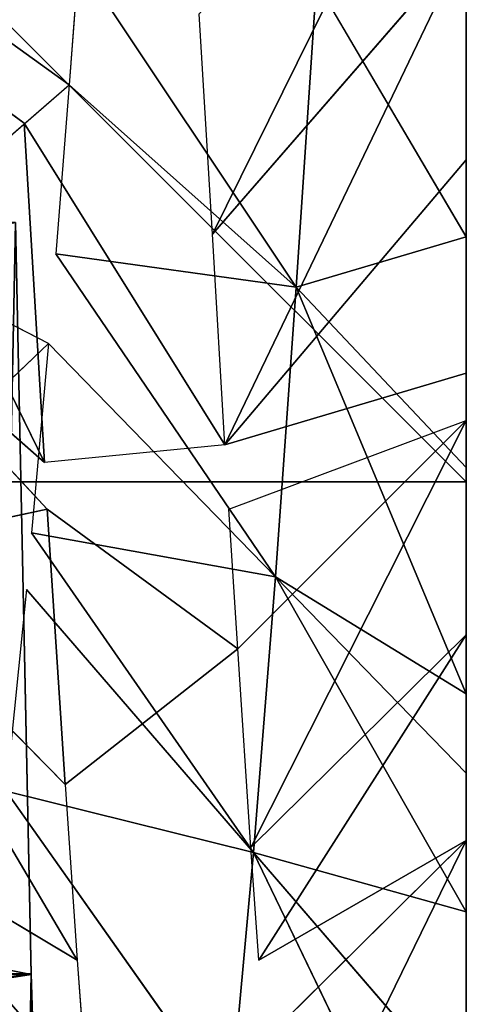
# Model space of a CAD drawing. Extents: x 143 to 263, y -61 to 82.
# Tile 643 of 656: x 253.015 to 253.23, y 70.981 to 71.455. Entities that reach past the tile are written whole.
import ezdxf

# ---------------------------------------------------------------- set-up
doc = ezdxf.new("R2010")
doc.units = 0
doc.header["$LTSCALE"] = 25.4
doc.layers.get('0').update_dxf_attribs({"color": 13, "linetype": 'CONTINUOUS'})

# ---------------------------------------------------------------- blocks, each defined once
blk = doc.blocks.new('ICE-BALL-8126_STL')
at = {"color": 41}
for p, q in [((11, 49.36691, 95.51026), (10, 49.36691, 96.08761)), ((10, 49.36691, 93.77821), (11, 49.36691, 94.35556)), ((10, 49.36691, 93.77821), (11, 49.36691, 94.35556)), ((11, 49.36691, 95.51026), (10, 49.36691, 96.08761)), ((10.88056, 49.24459, 96.67278), (10.63292, 49.36691, 96.53352)), ((10.88056, 49.24459, 96.67278), (10.63292, 49.36691, 96.53352)), ((10.73979, 49.36691, 96.50024), (10.84472, 49.36691, 96.45952)), ((10.88056, 49.24459, 96.67278), (10.73979, 49.36691, 96.50024)), ((10.88056, 49.24459, 96.67278), (10.73979, 49.36691, 96.50024)), ((10.98219, 49.25067, 96.61749), (10.73979, 49.36691, 96.50024)), ((10.98219, 49.25067, 96.61749), (10.73979, 49.36691, 96.50024)), ((10.73979, 49.36691, 96.50024), (10.84472, 49.36691, 96.45952)), ((10.75913, 49.29473, 93.34443), (10.88193, 49.36691, 93.25835)), ((10.88193, 49.36691, 93.25835), (10.76842, 49.36691, 93.21603)), ((10.84472, 49.36691, 96.45952), (10.94769, 49.36691, 96.41142)), ((10.98219, 49.25067, 96.61749), (10.84472, 49.36691, 96.45952)), ((10.98219, 49.25067, 96.61749), (10.84472, 49.36691, 96.45952)), ((10.84472, 49.36691, 96.45952), (10.94769, 49.36691, 96.41142)), ((10.99312, 49.36691, 93.30853), (10.88193, 49.36691, 93.25835)), ((10.99312, 49.36691, 93.30853), (10.88193, 49.36691, 93.25835)), ((10.90607, 49.28497, 93.42341), (10.88193, 49.36691, 93.25835)), ((10.90607, 49.28497, 93.42341), (10.88193, 49.36691, 93.25835)), ((10.99312, 49.36691, 93.30853), (10.90607, 49.28497, 93.42341)), ((10.99312, 49.36691, 93.30853), (10.90607, 49.28497, 93.42341)), ((10.94769, 49.36691, 96.41142), (10.97038, 49.36691, 96.39974)), ((10.98219, 49.25067, 96.61749), (10.94769, 49.36691, 96.41142)), ((10.97038, 49.36691, 96.39974), (11.07378, 49.36691, 96.34132)), ((11.01318, 49.25256, 96.59903), (10.97038, 49.36691, 96.39974)), ((11.08056, 49.25679, 96.55614), (10.97038, 49.36691, 96.39974)), ((11.08056, 49.25679, 96.55614), (10.97038, 49.36691, 96.39974)), ((11.17642, 49.26319, 96.48808), (10.97038, 49.36691, 96.39974)), ((11.17642, 49.26319, 96.48808), (10.97038, 49.36691, 96.39974)), ((10.97038, 49.36691, 96.39974), (11.07378, 49.36691, 96.34132)), ((11.1022, 49.36691, 93.36626), (10.99312, 49.36691, 93.30853)), ((11.1022, 49.36691, 93.36626), (10.99312, 49.36691, 93.30853)), ((11, 49.36691, 94.35556), (11, 49.36691, 95.51026)), ((11, 48.36691, 94.35556), (11, 49.36691, 94.35556)), ((11, 48.36691, 94.35556), (11, 49.36691, 94.35556)), ((11, 49.36691, 94.35556), (11, 49.36691, 95.51026)), ((11, 48.36691, 95.51026), (11, 49.36691, 95.51026)), ((11, 48.36691, 95.51026), (11, 49.36691, 95.51026)), ((11.1022, 49.36691, 93.36626), (11.04589, 49.27499, 93.51669)), ((11.14047, 49.36691, 93.38862), (11.04589, 49.27499, 93.51669)), ((11.20746, 49.36691, 93.4306), (11.04589, 49.27499, 93.51669)), ((11.20746, 49.36691, 93.4306), (11.04589, 49.27499, 93.51669)), ((11.07378, 49.36691, 96.34132), (11.17297, 49.36691, 96.27652)), ((11.17642, 49.26319, 96.48808), (11.07378, 49.36691, 96.34132)), ((11.17642, 49.26319, 96.48808), (11.07378, 49.36691, 96.34132)), ((11.23062, 49.26701, 96.44555), (11.07378, 49.36691, 96.34132)), ((11.23062, 49.26701, 96.44555), (11.07378, 49.36691, 96.34132)), ((11.07378, 49.36691, 96.34132), (11.17297, 49.36691, 96.27652)), ((11.14047, 49.36691, 93.38862), (11.1022, 49.36691, 93.36626)), ((11.20746, 49.36691, 93.4306), (11.14047, 49.36691, 93.38862)), ((11.20746, 49.36691, 93.4306), (11.14047, 49.36691, 93.38862)), ((11.17297, 49.36691, 96.27652), (11.26785, 49.36691, 96.20541)), ((11.23062, 49.26701, 96.44555), (11.17297, 49.36691, 96.27652)), ((11.2691, 49.26983, 96.41341), (11.17297, 49.36691, 96.27652)), ((11.35796, 49.27669, 96.33236), (11.17297, 49.36691, 96.27652)), ((11.35796, 49.27669, 96.33236), (11.17297, 49.36691, 96.27652)), ((11.17297, 49.36691, 96.27652), (11.26785, 49.36691, 96.20541)), ((11.17871, 49.26436, 93.62516), (11.20746, 49.36691, 93.4306)), ((11.29762, 49.36691, 93.49323), (11.17871, 49.26436, 93.62516)), ((11.17871, 49.26436, 93.62516), (11.20746, 49.36691, 93.4306)), ((11.29762, 49.36691, 93.49323), (11.17871, 49.26436, 93.62516)), ((11.39137, 49.36691, 93.56668), (11.17871, 49.26436, 93.62516)), ((11.39137, 49.36691, 93.56668), (11.17871, 49.26436, 93.62516)), ((11.29762, 49.36691, 93.49323), (11.20746, 49.36691, 93.4306)), ((11.29762, 49.36691, 93.49323), (11.20746, 49.36691, 93.4306)), ((10.90607, 49.28497, 93.42341), (10.75913, 49.29473, 93.34443)), ((10.90607, 49.28497, 93.42341), (10.75913, 49.29473, 93.34443)), ((10.90607, 49.28497, 93.42341), (10.7486, 49.18007, 93.55161)), ((10.90607, 49.28497, 93.42341), (10.7486, 49.18007, 93.55161)), ((10.90607, 49.28497, 93.42341), (10.80857, 49.1756, 93.58584)), ((10.90607, 49.28497, 93.42341), (10.80857, 49.1756, 93.58584)), ((10.90607, 49.28497, 93.42341), (10.89014, 49.1692, 93.63829)), ((10.90607, 49.28497, 93.42341), (10.89014, 49.1692, 93.63829)), ((11.04589, 49.27499, 93.51669), (10.90607, 49.28497, 93.42341)), ((11.04589, 49.27499, 93.51669), (10.90607, 49.28497, 93.42341)), ((11.04589, 49.27499, 93.51669), (10.89014, 49.1692, 93.63829)), ((11.04589, 49.27499, 93.51669), (10.93334, 49.16561, 93.66908)), ((11.02459, 49.15754, 93.74185), (11.04589, 49.27499, 93.51669)), ((11.02459, 49.15754, 93.74185), (11.04589, 49.27499, 93.51669)), ((11.17871, 49.26436, 93.62516), (11.04589, 49.27499, 93.51669)), ((11.17871, 49.26436, 93.62516), (11.04589, 49.27499, 93.51669)), ((11.17871, 49.26436, 93.62516), (11.02459, 49.15754, 93.74185)), ((11.05188, 49.15499, 93.76588), (11.17871, 49.26436, 93.62516)), ((11.14925, 49.14521, 93.86164), (11.17871, 49.26436, 93.62516)), ((11.14925, 49.14521, 93.86164), (11.17871, 49.26436, 93.62516)), ((11.23062, 49.26701, 96.44555), (11.17642, 49.26319, 96.48808)), ((11.17871, 49.26436, 93.62516), (11.30215, 49.25322, 93.74802)), ((11.17871, 49.26436, 93.62516), (11.30215, 49.25322, 93.74802)), ((11.17642, 49.26319, 96.48808), (11.08056, 49.25679, 96.55614)), ((11.08056, 49.25679, 96.55614), (11.01318, 49.25256, 96.59903)), ((11.08056, 49.25679, 96.55614), (11.01319, 49.16505, 96.59903)), ((11.14604, 49.17361, 96.5106), (11.08056, 49.25679, 96.55614)), ((10.98219, 49.25067, 96.61749), (10.82701, 49.15389, 96.69885)), ((10.98219, 49.25067, 96.61749), (10.88056, 49.24459, 96.67278)), ((10.98219, 49.25067, 96.61749), (10.99066, 49.16368, 96.61252)), ((11.30215, 49.25322, 93.74802), (11.14925, 49.14521, 93.86164)), ((11.30215, 49.25322, 93.74802), (11.14925, 49.14521, 93.86164)), ((10.88056, 49.24459, 96.67278), (10.77431, 49.23824, 96.72259)), ((11.23062, 49.17951, 96.44555), (11.29389, 49.18419, 96.3918)), ((10.7486, 49.18007, 93.55161), (10.80857, 49.1756, 93.58584)), ((11.23062, 49.17951, 96.44555), (11.0347, 49.06424, 96.35732)), ((11.23062, 49.17951, 96.44555), (11.0347, 49.06424, 96.35732)), ((11.14604, 49.17361, 96.5106), (11.23062, 49.17951, 96.44555)), ((11.23062, 49.17951, 96.44555), (11.16818, 49.07481, 96.25007)), ((11.23062, 49.17951, 96.44555), (11.16818, 49.07481, 96.25007)), ((10.7486, 49.09257, 93.55161), (10.80857, 49.1756, 93.58584)), ((10.89014, 49.0817, 93.63829), (10.80857, 49.1756, 93.58584)), ((10.80857, 49.1756, 93.58584), (10.89014, 49.1692, 93.63829)), ((11.01319, 49.16505, 96.59903), (11.14604, 49.17361, 96.5106)), ((11.01319, 49.16505, 96.59903), (11.14604, 49.17361, 96.5106)), ((11.0347, 49.06424, 96.35732), (11.14604, 49.17361, 96.5106)), ((11.0347, 49.06424, 96.35732), (11.14604, 49.17361, 96.5106)), ((10.93334, 49.16561, 93.66908), (10.89014, 49.0817, 93.63829)), ((10.89442, 49.05431, 96.44935), (11.01319, 49.16505, 96.59903)), ((10.93334, 49.16561, 93.66908), (11.02459, 49.07005, 93.74185)), ((10.93334, 49.16561, 93.66908), (11.02459, 49.15754, 93.74185)), ((11.0347, 49.06424, 96.35732), (11.01319, 49.16505, 96.59903)), ((11.0347, 49.06424, 96.35732), (11.01319, 49.16505, 96.59903)), ((11.23723, 49.15734, 93.69527), (11.51554, 49.165, 94.05791)), ((11.23723, 49.15734, 93.69527), (11.51554, 49.165, 94.05791)), ((11.51554, 49.165, 95.80791), (11.23768, 49.15735, 96.17011)), ((11.51554, 49.165, 95.80791), (11.23768, 49.15735, 96.17011)), ((10.74667, 49.04451, 96.52729), (10.99066, 49.16368, 96.61252)), ((10.74667, 49.04451, 96.52729), (10.99066, 49.16368, 96.61252)), ((10.82701, 49.15389, 96.69885), (10.99066, 49.16368, 96.61252)), ((10.82701, 49.15389, 96.69885), (10.99066, 49.16368, 96.61252)), ((10.89442, 49.05431, 96.44935), (10.99066, 49.16368, 96.61252)), ((11.23768, 49.15735, 96.17011), (10.875, 49.14968, 96.44846)), ((11.23768, 49.15735, 96.17011), (10.875, 49.14968, 96.44846)), ((10.875, 49.14968, 93.41737), (11.23723, 49.15734, 93.69527)), ((10.875, 49.14968, 93.41737), (11.23723, 49.15734, 93.69527)), ((11.05188, 49.15499, 93.76588), (11.14925, 49.14521, 93.86164)), ((11.23723, 49.15734, 93.69527), (23, 48.90765, 89.79186)), ((11.23723, 49.15734, 93.69527), (23, 48.90765, 89.79186)), ((11.23723, 49.15734, 93.69527), (11.23723, 47.35677, 93.69527)), ((11.23723, 49.15734, 93.69527), (11.23723, 47.35677, 93.69527)), ((11.23768, 49.15735, 96.17011), (23, 48.90765, 100.07396)), ((11.23768, 49.15735, 96.17011), (23, 48.90765, 100.07396)), ((11.23768, 49.15735, 96.17011), (11.23768, 47.35678, 96.17011)), ((11.23768, 49.15735, 96.17011), (11.23768, 47.35678, 96.17011)), ((10.82701, 49.15389, 96.69885), (10.74667, 49.04451, 96.52729))]:
    blk.add_line(p, q, dxfattribs=at)
mesh = blk.add_polyface(dxfattribs=at)
corners = [(10.52644, 49.36691, 93.15337), (9.7018, 49.36691, 93.19401), (10.41076, 49.36691, 93.13579), (10.64066, 49.36691, 93.17847), (10.76842, 49.36691, 93.21603), (9.58945, 49.36691, 93.23065), (10.88193, 49.36691, 93.25835), (9.5275, 49.36691, 93.25446), (9.42064, 49.36691, 93.30195), (10.99312, 49.36691, 93.30853), (9.31714, 49.36691, 93.35631), (11.1022, 49.36691, 93.36626), (9.26219, 49.36691, 93.3888), (11.14047, 49.36691, 93.38862), (11.20746, 49.36691, 93.4306), (9.21712, 49.36691, 93.41749), (9.12148, 49.36691, 93.48502), (11.29762, 49.36691, 93.49323), (9.04993, 49.36691, 93.54269), (11.39137, 49.36691, 93.56668), (8.96865, 49.36691, 93.61719), (11.59309, 49.36691, 93.80839), (10, 49.36691, 93.77821), (11, 49.36691, 94.35556), (11.73138, 49.36691, 94.03578), (11.83741, 49.36691, 94.2799), (11.90921, 49.36691, 94.53617), (11, 49.36691, 95.51026), (11.94545, 49.36691, 94.79984), (11.95, 49.36691, 94.93291), (11.93539, 49.36691, 95.05206), (11.80295, 49.36691, 95.507), (11.54124, 49.36691, 95.93485), (10, 49.36691, 96.08761), (11.46318, 49.36691, 96.0242), (11.44414, 49.36691, 96.04433), (11.3583, 49.36691, 96.12802), (8.82229, 49.36691, 93.78243), (9, 49.36691, 94.35556), (8.55185, 49.36691, 94.32359), (8.44036, 49.36691, 94.74335), (9, 49.36691, 95.51026), (8.47172, 49.36691, 95.29726), (8.52114, 49.36691, 95.46336), (8.72531, 49.36691, 95.85136), (8.92955, 49.36691, 96.08292), (9.16257, 49.36691, 96.26224), (11.26785, 49.36691, 96.20541), (11.17297, 49.36691, 96.27652), (9.2134, 49.36691, 96.29293), (11.07378, 49.36691, 96.34132), (9.31025, 49.36691, 96.34452), (10.97038, 49.36691, 96.39974), (9.41083, 49.36691, 96.38937), (9.47973, 49.36691, 96.42519), (10.94769, 49.36691, 96.41142), (10.84472, 49.36691, 96.45952), (9.58183, 49.36691, 96.47095), (10.73979, 49.36691, 96.50024), (9.68691, 49.36691, 96.50967), (10.63292, 49.36691, 96.53352), (9.79488, 49.36691, 96.54121), (10.52425, 49.36691, 96.55939), (9.90607, 49.36691, 96.5655), (10.4139, 49.36691, 96.57784), (10.01655, 49.36691, 96.58175), (10.35302, 49.36691, 96.58473), (10.12794, 49.36691, 96.59042), (10.26928, 49.36691, 96.59048), (10.24014, 49.36691, 96.59146)]
mesh.append_faces([[corners[k] for k in face] for face in [(0, 1, 2), (67, 68, 69)]], dxfattribs={"vtx0": -1, "color": 41})
mesh.append_faces([[corners[k] for k in face] for face in [(1, 4, 5), (5, 6, 7), (7, 6, 8), (8, 9, 10), (10, 11, 12), (12, 14, 15), (15, 14, 16), (16, 17, 18), (18, 19, 20), (22, 21, 23), (23, 26, 27), (27, 32, 33), (37, 38, 39), (39, 38, 40), (40, 41, 42), (42, 41, 43), (43, 41, 44), (44, 33, 45), (45, 33, 46), (46, 48, 49), (49, 50, 51), (51, 52, 53), (53, 52, 54), (54, 56, 57), (57, 58, 59), (59, 60, 61), (61, 62, 63), (63, 64, 65), (65, 66, 67)]], dxfattribs={"vtx0": -1, "vtx1": -1, "color": 41})
mesh.append_faces([[corners[k] for k in face] for face in [(20, 21, 22), (46, 33, 36)]], dxfattribs={"vtx0": -1, "vtx1": -1, "vtx2": -1, "color": 41})
mesh.append_faces([[corners[k] for k in face] for face in [(1, 0, 3), (1, 3, 4), (5, 4, 6), (8, 6, 9), (10, 9, 11), (12, 11, 13), (12, 13, 14), (16, 14, 17), (18, 17, 19), (20, 19, 21), (23, 21, 24), (23, 24, 25), (23, 25, 26), (27, 26, 28), (27, 28, 29), (27, 29, 30), (27, 30, 31), (27, 31, 32), (33, 32, 34), (33, 34, 35), (33, 35, 36), (22, 37, 20), (37, 22, 38), (40, 38, 41), (44, 41, 33), (46, 36, 47), (46, 47, 48), (49, 48, 50), (51, 50, 52), (54, 52, 55), (54, 55, 56), (57, 56, 58), (59, 58, 60), (61, 60, 62), (63, 62, 64), (65, 64, 66), (67, 66, 68)]], dxfattribs={"vtx0": -1, "vtx2": -1, "color": 41})
mesh = blk.add_polyface(dxfattribs=at)
corners = [(11, 49.36691, 94.35556), (10, 48.36691, 93.77821), (10, 49.36691, 93.77821), (11, 48.36691, 94.35556)]
mesh.append_faces([[corners[k] for k in face] for face in [(0, 1, 2), (1, 0, 3)]], dxfattribs={"vtx0": -1, "color": 41})
mesh = blk.add_polyface(dxfattribs=at)
corners = [(11, 48.36691, 95.51026), (10, 49.36691, 96.08761), (10, 48.36691, 96.08761), (11, 49.36691, 95.51026)]
mesh.append_faces([[corners[k] for k in face] for face in [(0, 1, 2), (1, 0, 3)]], dxfattribs={"vtx0": -1, "color": 41})
mesh = blk.add_polyface(dxfattribs=at)
corners = [(10.77431, 49.23824, 96.72259), (10.63292, 49.36691, 96.53352), (10.88056, 49.24459, 96.67278)]
mesh.append_faces([[corners[k] for k in face] for face in [(0, 1, 2)]], dxfattribs={"color": 41})
mesh = blk.add_polyface(dxfattribs=at)
corners = [(10.88056, 49.24459, 96.67278), (10.63292, 49.36691, 96.53352), (10.73979, 49.36691, 96.50024)]
mesh.append_faces([[corners[k] for k in face] for face in [(0, 1, 2)]], dxfattribs={"color": 41})
mesh = blk.add_polyface(dxfattribs=at)
corners = [(10.88056, 49.24459, 96.67278), (10.73979, 49.36691, 96.50024), (10.98219, 49.25067, 96.61749)]
mesh.append_faces([[corners[k] for k in face] for face in [(0, 1, 2)]], dxfattribs={"color": 41})
mesh = blk.add_polyface(dxfattribs=at)
corners = [(10.98219, 49.25067, 96.61749), (10.73979, 49.36691, 96.50024), (10.84472, 49.36691, 96.45952)]
mesh.append_faces([[corners[k] for k in face] for face in [(0, 1, 2)]], dxfattribs={"color": 41})
mesh = blk.add_polyface(dxfattribs=at)
corners = [(10.90607, 49.28497, 93.42341), (10.88193, 49.36691, 93.25835), (10.75913, 49.29473, 93.34443)]
mesh.append_faces([[corners[k] for k in face] for face in [(0, 1, 2)]], dxfattribs={"color": 41})
mesh = blk.add_polyface(dxfattribs=at)
corners = [(10.98219, 49.25067, 96.61749), (10.84472, 49.36691, 96.45952), (10.94769, 49.36691, 96.41142)]
mesh.append_faces([[corners[k] for k in face] for face in [(0, 1, 2)]], dxfattribs={"color": 41})
mesh = blk.add_polyface(dxfattribs=at)
corners = [(10.90607, 49.28497, 93.42341), (10.99312, 49.36691, 93.30853), (10.88193, 49.36691, 93.25835)]
mesh.append_faces([[corners[k] for k in face] for face in [(0, 1, 2)]], dxfattribs={"color": 41})
mesh = blk.add_polyface(dxfattribs=at)
corners = [(10.90607, 49.28497, 93.42341), (11.1022, 49.36691, 93.36626), (10.99312, 49.36691, 93.30853), (11.04589, 49.27499, 93.51669)]
mesh.append_faces([[corners[k] for k in face] for face in [(0, 1, 2), (1, 0, 3)]], dxfattribs={"vtx0": -1, "color": 41})
mesh = blk.add_polyface(dxfattribs=at)
corners = [(11.01318, 49.25256, 96.59903), (10.97038, 49.36691, 96.39974), (11.08056, 49.25679, 96.55614)]
mesh.append_faces([[corners[k] for k in face] for face in [(0, 1, 2)]], dxfattribs={"color": 41})
mesh = blk.add_polyface(dxfattribs=at)
corners = [(11.08056, 49.25679, 96.55614), (10.97038, 49.36691, 96.39974), (11.17642, 49.26319, 96.48808)]
mesh.append_faces([[corners[k] for k in face] for face in [(0, 1, 2)]], dxfattribs={"color": 41})
mesh = blk.add_polyface(dxfattribs=at)
corners = [(11.17642, 49.26319, 96.48808), (10.97038, 49.36691, 96.39974), (11.07378, 49.36691, 96.34132)]
mesh.append_faces([[corners[k] for k in face] for face in [(0, 1, 2)]], dxfattribs={"color": 41})
mesh = blk.add_polyface(dxfattribs=at)
corners = [(11, 49.36691, 94.35556), (11, 48.36691, 95.51026), (11, 48.36691, 94.35556), (11, 49.36691, 95.51026)]
mesh.append_faces([[corners[k] for k in face] for face in [(0, 1, 2), (1, 0, 3)]], dxfattribs={"vtx0": -1, "color": 41})
mesh = blk.add_polyface(dxfattribs=at)
corners = [(11.04589, 49.27499, 93.51669), (11.20746, 49.36691, 93.4306), (11.14047, 49.36691, 93.38862)]
mesh.append_faces([[corners[k] for k in face] for face in [(0, 1, 2)]], dxfattribs={"color": 41})
mesh = blk.add_polyface(dxfattribs=at)
corners = [(11.17871, 49.26436, 93.62516), (11.20746, 49.36691, 93.4306), (11.04589, 49.27499, 93.51669)]
mesh.append_faces([[corners[k] for k in face] for face in [(0, 1, 2)]], dxfattribs={"color": 41})
mesh = blk.add_polyface(dxfattribs=at)
corners = [(11.17642, 49.26319, 96.48808), (11.07378, 49.36691, 96.34132), (11.23062, 49.26701, 96.44555)]
mesh.append_faces([[corners[k] for k in face] for face in [(0, 1, 2)]], dxfattribs={"color": 41})
mesh = blk.add_polyface(dxfattribs=at)
corners = [(11.23062, 49.26701, 96.44555), (11.07378, 49.36691, 96.34132), (11.17297, 49.36691, 96.27652)]
mesh.append_faces([[corners[k] for k in face] for face in [(0, 1, 2)]], dxfattribs={"color": 41})
mesh = blk.add_polyface(dxfattribs=at)
corners = [(11.2691, 49.26983, 96.41341), (11.17297, 49.36691, 96.27652), (11.35796, 49.27669, 96.33236)]
mesh.append_faces([[corners[k] for k in face] for face in [(0, 1, 2)]], dxfattribs={"color": 41})
mesh = blk.add_polyface(dxfattribs=at)
corners = [(11.35796, 49.27669, 96.33236), (11.17297, 49.36691, 96.27652), (11.26785, 49.36691, 96.20541)]
mesh.append_faces([[corners[k] for k in face] for face in [(0, 1, 2)]], dxfattribs={"color": 41})
mesh = blk.add_polyface(dxfattribs=at)
corners = [(11.17871, 49.26436, 93.62516), (11.29762, 49.36691, 93.49323), (11.20746, 49.36691, 93.4306)]
mesh.append_faces([[corners[k] for k in face] for face in [(0, 1, 2)]], dxfattribs={"color": 41})
mesh = blk.add_polyface(dxfattribs=at)
corners = [(11.17871, 49.26436, 93.62516), (11.39137, 49.36691, 93.56668), (11.29762, 49.36691, 93.49323)]
mesh.append_faces([[corners[k] for k in face] for face in [(0, 1, 2)]], dxfattribs={"color": 41})
mesh = blk.add_polyface(dxfattribs=at)
corners = [(11.30215, 49.25322, 93.74802), (11.39137, 49.36691, 93.56668), (11.17871, 49.26436, 93.62516)]
mesh.append_faces([[corners[k] for k in face] for face in [(0, 1, 2)]], dxfattribs={"color": 41})
mesh = blk.add_polyface(dxfattribs=at)
corners = [(10.7486, 49.18007, 93.55161), (10.90607, 49.28497, 93.42341), (10.75913, 49.29473, 93.34443)]
mesh.append_faces([[corners[k] for k in face] for face in [(0, 1, 2)]], dxfattribs={"color": 41})
mesh = blk.add_polyface(dxfattribs=at)
corners = [(10.80857, 49.1756, 93.58584), (10.90607, 49.28497, 93.42341), (10.7486, 49.18007, 93.55161)]
mesh.append_faces([[corners[k] for k in face] for face in [(0, 1, 2)]], dxfattribs={"color": 41})
mesh = blk.add_polyface(dxfattribs=at)
corners = [(10.89014, 49.1692, 93.63829), (10.90607, 49.28497, 93.42341), (10.80857, 49.1756, 93.58584)]
mesh.append_faces([[corners[k] for k in face] for face in [(0, 1, 2)]], dxfattribs={"color": 41})
mesh = blk.add_polyface(dxfattribs=at)
corners = [(10.89014, 49.1692, 93.63829), (11.04589, 49.27499, 93.51669), (10.90607, 49.28497, 93.42341)]
mesh.append_faces([[corners[k] for k in face] for face in [(0, 1, 2)]], dxfattribs={"color": 41})
mesh = blk.add_polyface(dxfattribs=at)
corners = [(11.02459, 49.15754, 93.74185), (11.04589, 49.27499, 93.51669), (10.93334, 49.16561, 93.66908)]
mesh.append_faces([[corners[k] for k in face] for face in [(0, 1, 2)]], dxfattribs={"color": 41})
mesh = blk.add_polyface(dxfattribs=at)
corners = [(11.02459, 49.15754, 93.74185), (11.17871, 49.26436, 93.62516), (11.04589, 49.27499, 93.51669)]
mesh.append_faces([[corners[k] for k in face] for face in [(0, 1, 2)]], dxfattribs={"color": 41})
mesh = blk.add_polyface(dxfattribs=at)
corners = [(11.14925, 49.14521, 93.86164), (11.17871, 49.26436, 93.62516), (11.05188, 49.15499, 93.76588)]
mesh.append_faces([[corners[k] for k in face] for face in [(0, 1, 2)]], dxfattribs={"color": 41})
mesh = blk.add_polyface(dxfattribs=at)
corners = [(11.14925, 49.14521, 93.86164), (11.30215, 49.25322, 93.74802), (11.17871, 49.26436, 93.62516)]
mesh.append_faces([[corners[k] for k in face] for face in [(0, 1, 2)]], dxfattribs={"color": 41})
mesh = blk.add_polyface(dxfattribs=at)
corners = [(11.14604, 49.17361, 96.5106), (11.01319, 49.16505, 96.59903), (11.08056, 49.25679, 96.55614)]
mesh.append_faces([[corners[k] for k in face] for face in [(0, 1, 2)]], dxfattribs={"color": 41})
mesh = blk.add_polyface(dxfattribs=at)
corners = [(10.99066, 49.16368, 96.61252), (10.82701, 49.15389, 96.69885), (10.98219, 49.25067, 96.61749)]
mesh.append_faces([[corners[k] for k in face] for face in [(0, 1, 2)]], dxfattribs={"color": 41})
mesh = blk.add_polyface(dxfattribs=at)
corners = [(11.2613, 49.1324, 93.99615), (11.30215, 49.25322, 93.74802), (11.14925, 49.14521, 93.86164)]
mesh.append_faces([[corners[k] for k in face] for face in [(0, 1, 2)]], dxfattribs={"color": 41})
mesh = blk.add_polyface(dxfattribs=at)
corners = [(11.29389, 49.18419, 96.3918), (11.42513, 49.19474, 96.26389), (11.16818, 49.07481, 96.25007)]
mesh.append_faces([[corners[k] for k in face] for face in [(0, 1, 2)]], dxfattribs={"color": 41})
mesh = blk.add_polyface(dxfattribs=at)
corners = [(11.42513, 49.19474, 96.26389), (11.29248, 49.08592, 96.12834), (11.16818, 49.07481, 96.25007)]
mesh.append_faces([[corners[k] for k in face] for face in [(0, 1, 2)]], dxfattribs={"color": 41})
mesh = blk.add_polyface(dxfattribs=at)
corners = [(11.23062, 49.17951, 96.44555), (11.29389, 49.18419, 96.3918), (11.16818, 49.07481, 96.25007)]
mesh.append_faces([[corners[k] for k in face] for face in [(0, 1, 2)]], dxfattribs={"color": 41})
mesh = blk.add_polyface(dxfattribs=at)
corners = [(11.23062, 49.17951, 96.44555), (11.16818, 49.07481, 96.25007), (11.0347, 49.06424, 96.35732)]
mesh.append_faces([[corners[k] for k in face] for face in [(0, 1, 2)]], dxfattribs={"color": 41})
mesh = blk.add_polyface(dxfattribs=at)
corners = [(11.14604, 49.17361, 96.5106), (11.23062, 49.17951, 96.44555), (11.0347, 49.06424, 96.35732)]
mesh.append_faces([[corners[k] for k in face] for face in [(0, 1, 2)]], dxfattribs={"color": 41})
mesh = blk.add_polyface(dxfattribs=at)
corners = [(10.89014, 49.0817, 93.63829), (10.80857, 49.1756, 93.58584), (10.7486, 49.09257, 93.55161)]
mesh.append_faces([[corners[k] for k in face] for face in [(0, 1, 2)]], dxfattribs={"color": 41})
mesh = blk.add_polyface(dxfattribs=at)
corners = [(11.01319, 49.16505, 96.59903), (11.14604, 49.17361, 96.5106), (11.0347, 49.06424, 96.35732)]
mesh.append_faces([[corners[k] for k in face] for face in [(0, 1, 2)]], dxfattribs={"color": 41})
mesh = blk.add_polyface(dxfattribs=at)
corners = [(11.02459, 49.07005, 93.74185), (10.93334, 49.16561, 93.66908), (10.89014, 49.0817, 93.63829)]
mesh.append_faces([[corners[k] for k in face] for face in [(0, 1, 2)]], dxfattribs={"color": 41})
mesh = blk.add_polyface(dxfattribs=at)
corners = [(11.01319, 49.16505, 96.59903), (11.0347, 49.06424, 96.35732), (10.89442, 49.05431, 96.44935)]
mesh.append_faces([[corners[k] for k in face] for face in [(0, 1, 2)]], dxfattribs={"color": 41})
mesh = blk.add_polyface(dxfattribs=at)
corners = [(11.51554, 49.165, 94.05791), (23, 48.90765, 89.79186), (11.23723, 49.15734, 93.69527)]
mesh.append_faces([[corners[k] for k in face] for face in [(0, 1, 2)]], dxfattribs={"color": 41})
mesh = blk.add_polyface(dxfattribs=at)
corners = [(11.51554, 47.36472, 94.05791), (11.23723, 49.15734, 93.69527), (11.23723, 47.35677, 93.69527), (11.51554, 49.165, 94.05791)]
mesh.append_faces([[corners[k] for k in face] for face in [(0, 1, 2), (1, 0, 3)]], dxfattribs={"vtx0": -1, "color": 41})
mesh = blk.add_polyface(dxfattribs=at)
corners = [(23, 48.90765, 100.07396), (11.51554, 49.165, 95.80791), (11.23768, 49.15735, 96.17011)]
mesh.append_faces([[corners[k] for k in face] for face in [(0, 1, 2)]], dxfattribs={"color": 41})
mesh = blk.add_polyface(dxfattribs=at)
corners = [(11.23768, 49.15735, 96.17011), (11.51554, 47.36472, 95.80791), (11.23768, 47.35678, 96.17011), (11.51554, 49.165, 95.80791)]
mesh.append_faces([[corners[k] for k in face] for face in [(0, 1, 2), (1, 0, 3)]], dxfattribs={"vtx0": -1, "color": 41})
mesh = blk.add_polyface(dxfattribs=at)
corners = [(10.82701, 49.15389, 96.69885), (10.99066, 49.16368, 96.61252), (10.74667, 49.04451, 96.52729)]
mesh.append_faces([[corners[k] for k in face] for face in [(0, 1, 2)]], dxfattribs={"color": 41})
mesh = blk.add_polyface(dxfattribs=at)
corners = [(10.99066, 49.16368, 96.61252), (10.89442, 49.05431, 96.44935), (10.74667, 49.04451, 96.52729)]
mesh.append_faces([[corners[k] for k in face] for face in [(0, 1, 2)]], dxfattribs={"color": 41})
mesh = blk.add_polyface(dxfattribs=at)
corners = [(23, 48.90765, 100.07396), (11.23768, 49.15735, 96.17011), (10.875, 49.14968, 96.44846)]
mesh.append_faces([[corners[k] for k in face] for face in [(0, 1, 2)]], dxfattribs={"color": 41})
mesh = blk.add_polyface(dxfattribs=at)
corners = [(11.23768, 49.15735, 96.17011), (10.875, 47.34883, 96.44846), (10.875, 49.14968, 96.44846), (11.23768, 47.35678, 96.17011)]
mesh.append_faces([[corners[k] for k in face] for face in [(0, 1, 2), (1, 0, 3)]], dxfattribs={"vtx0": -1, "color": 41})
mesh = blk.add_polyface(dxfattribs=at)
corners = [(11.23723, 49.15734, 93.69527), (23, 48.90765, 89.79186), (10.875, 49.14968, 93.41737)]
mesh.append_faces([[corners[k] for k in face] for face in [(0, 1, 2)]], dxfattribs={"color": 41})
mesh = blk.add_polyface(dxfattribs=at)
corners = [(11.23723, 47.35677, 93.69527), (10.875, 49.14968, 93.41737), (10.875, 47.34883, 93.41737), (11.23723, 49.15734, 93.69527)]
mesh.append_faces([[corners[k] for k in face] for face in [(0, 1, 2), (1, 0, 3)]], dxfattribs={"vtx0": -1, "color": 41})

msp = doc.modelspace()

# ---------------------------------------------------------------- block references
at = {"color": 0, "rotation": 270}
msp.add_blockref('ICE-BALL-8126_STL', (203.86356, 82.23263), dxfattribs=at)

doc.saveas('drawing.dxf')
